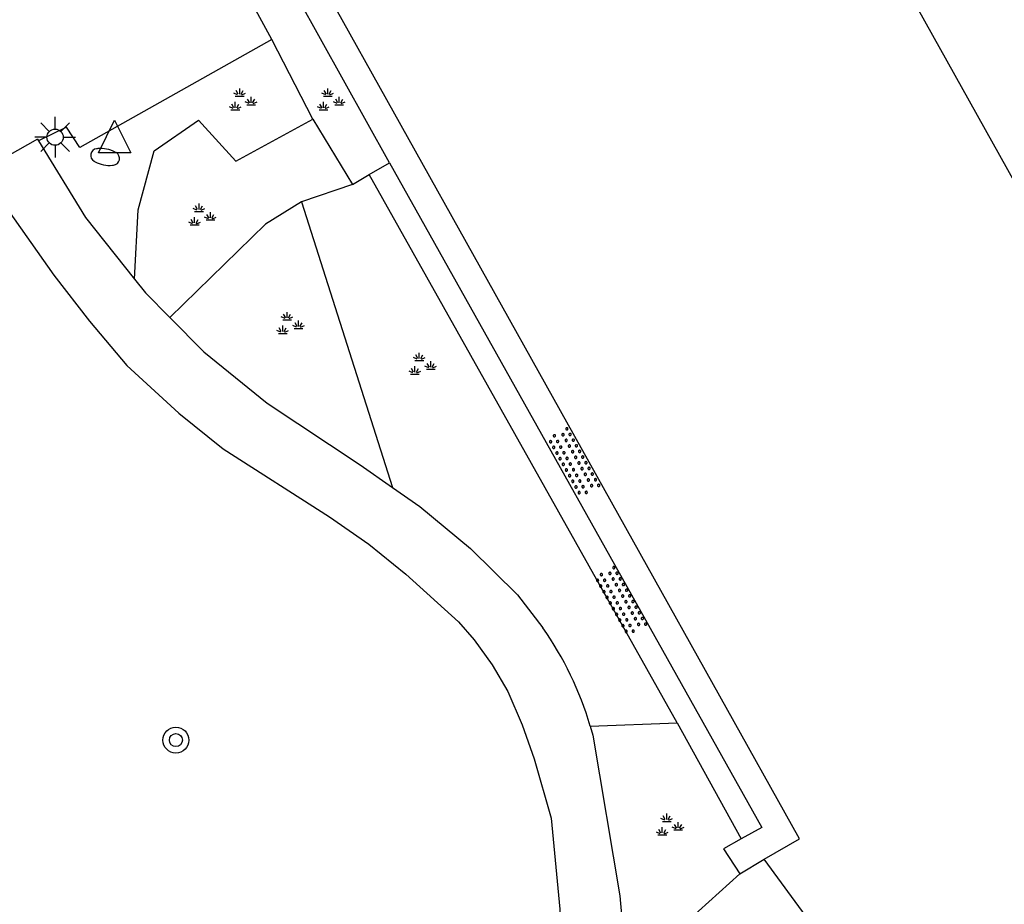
# Model space of a CAD drawing. Extents: x 128000 to 131008, y 398996 to 402500.
# Drawn here: x 128705.36 to 128735.68, y 399374.56 to 399401.81 of the extents above; entities that cross this region are included whole.
import ezdxf

# ---------------------------------------------------------------- set-up
doc = ezdxf.new("R2010")
doc.units = 0
for name, color, linetype in [('gg-bbg-hoofdgebouw', 7, 'Continuous'), ('gg-knt-verharding', 7, 'Continuous'), ('gg-knt-verharding nz', 7, 'Continuous'), ('gt-grn-groengrens', 7, 'Continuous'), ('gt-symb-boom', 7, 'Continuous'), ('gt-symb-brandkraan', 7, 'Continuous'), ('gt-symb-groenvak', 7, 'Continuous'), ('gt-symb-lichtmast', 7, 'Continuous'), ('gt-symb-overige verharding', 7, 'Continuous'), ('gt-symb-waterafsluiter', 7, 'Continuous')]:
    doc.layers.add(name, color=color, linetype=linetype)

# ---------------------------------------------------------------- blocks, each defined once
blk = doc.blocks.new('gt0-LMAST')
at = {"layer": 'gt-symb-lichtmast'}
for p, q in [((-0.005, 0.246), (-0.005, 0.621)), ((-0.182, 0.173), (-0.447, 0.438)), ((0.172, 0.173), (0.437, 0.438)), ((-0.255, -0.004), (-0.63, -0.004)), ((-0.182, -0.181), (-0.447, -0.446)), ((-0.005, -0.254), (-0.005, -0.629)), ((0.437, -0.446), (0.172, -0.181)), ((0.245, -0.004), (0.62, -0.004))]:
    blk.add_line(p, q, dxfattribs=at)
blk.add_circle((-0.005, -0.004), 0.25, dxfattribs=at)
blk = doc.blocks.new('gt0-BR')
at = {"layer": 'gt-symb-brandkraan'}
for centre, radius, start, end in [((-0.244, 0), 0.206, 107.5669, 252.4331), ((0.599, -2.664), 3, 106.892, 107.5669), ((0, -0.691), 0.938, 73.108, 106.892), ((-0.599, -2.664), 3, 72.4331, 73.108), ((0.244, 0), 0.206, 287.567, 72.4331), ((0.599, 2.664), 3, 252.4331, 253.108), ((0, 0.691), 0.938, 253.108, 286.8921), ((-0.599, 2.664), 3, 286.8921, 287.567)]:
    blk.add_arc(centre, radius, start, end, dxfattribs=at)
blk = doc.blocks.new('gt0-WAFSL')
at = {"layer": 'gt-symb-waterafsluiter'}
for p, q in [((-0.5, -0.333), (0, 0.667)), ((0, 0.667), (0.5, -0.333)), ((0.5, -0.333), (-0.5, -0.333))]:
    blk.add_line(p, q, dxfattribs=at)
blk = doc.blocks.new('gt0-GRVAK')
at = {"layer": 'gt-symb-groenvak'}
for p, q in [((-0.091, 0.211), (-0.156, 0.322)), ((-0.047, 0.214), (-0.047, 0.393)), ((-0.004, 0.211), (0.061, 0.322)), ((-0.11, 0.189), (-0.228, 0.24)), ((-0.182, 0.153), (0.088, 0.153)), ((0.015, 0.189), (0.133, 0.24)), ((0.262, -0.052), (0.197, 0.059)), ((0.305, -0.049), (0.305, 0.13)), ((0.349, -0.052), (0.414, 0.059)), ((-0.245, -0.228), (-0.363, -0.177)), ((-0.318, -0.264), (-0.047, -0.264)), ((-0.226, -0.206), (-0.291, -0.095)), ((-0.183, -0.203), (-0.183, -0.024)), ((-0.139, -0.206), (-0.074, -0.095)), ((-0.12, -0.228), (-0.002, -0.177)), ((0.243, -0.074), (0.125, -0.023)), ((0.17, -0.11), (0.441, -0.11)), ((0.368, -0.074), (0.486, -0.023))]:
    blk.add_line(p, q, dxfattribs=at)
blk = doc.blocks.new('gt0-OVH')
at = {"layer": 'gt-symb-overige verharding'}
for points in [[(-0.972, 0.298), (-0.967, 0.308), (-0.965, 0.319), (-0.966, 0.33), (-0.971, 0.34), (-0.978, 0.348), (-0.988, 0.353), (-0.999, 0.355), (-1.01, 0.354), (-1.02, 0.349), (-1.028, 0.342), (-1.033, 0.332), (-1.035, 0.321), (-1.034, 0.31), (-1.029, 0.3), (-1.022, 0.292), (-1.012, 0.287), (-1.001, 0.285), (-0.99, 0.286), (-0.98, 0.291)], [(-0.772, 0.298), (-0.767, 0.308), (-0.765, 0.319), (-0.766, 0.33), (-0.771, 0.34), (-0.778, 0.348), (-0.788, 0.353), (-0.799, 0.355), (-0.81, 0.354), (-0.82, 0.349), (-0.828, 0.342), (-0.833, 0.332), (-0.835, 0.321), (-0.834, 0.31), (-0.829, 0.3), (-0.822, 0.292), (-0.812, 0.287), (-0.801, 0.285), (-0.79, 0.286), (-0.78, 0.291)], [(-0.572, 0.298), (-0.567, 0.308), (-0.565, 0.319), (-0.566, 0.33), (-0.571, 0.34), (-0.578, 0.348), (-0.588, 0.353), (-0.599, 0.355), (-0.61, 0.354), (-0.62, 0.349), (-0.628, 0.342), (-0.633, 0.332), (-0.635, 0.321), (-0.634, 0.31), (-0.629, 0.3), (-0.622, 0.292), (-0.612, 0.287), (-0.601, 0.285), (-0.59, 0.286), (-0.58, 0.291)], [(-0.372, 0.298), (-0.367, 0.308), (-0.365, 0.319), (-0.366, 0.33), (-0.371, 0.34), (-0.378, 0.348), (-0.388, 0.353), (-0.399, 0.355), (-0.41, 0.354), (-0.42, 0.349), (-0.428, 0.342), (-0.433, 0.332), (-0.435, 0.321), (-0.434, 0.31), (-0.429, 0.3), (-0.422, 0.292), (-0.412, 0.287), (-0.401, 0.285), (-0.39, 0.286), (-0.38, 0.291)], [(-0.172, 0.298), (-0.167, 0.308), (-0.165, 0.319), (-0.166, 0.33), (-0.171, 0.34), (-0.178, 0.348), (-0.188, 0.353), (-0.199, 0.355), (-0.21, 0.354), (-0.22, 0.349), (-0.228, 0.342), (-0.233, 0.332), (-0.235, 0.321), (-0.234, 0.31), (-0.229, 0.3), (-0.222, 0.292), (-0.212, 0.287), (-0.201, 0.285), (-0.19, 0.286), (-0.18, 0.291)], [(0.028, 0.298), (0.033, 0.308), (0.035, 0.319), (0.034, 0.33), (0.029, 0.34), (0.022, 0.348), (0.012, 0.353), (0.001, 0.355), (-0.01, 0.354), (-0.02, 0.349), (-0.028, 0.342), (-0.033, 0.332), (-0.035, 0.321), (-0.034, 0.31), (-0.029, 0.3), (-0.022, 0.292), (-0.012, 0.287), (-0.001, 0.285), (0.01, 0.286), (0.02, 0.291)], [(0.228, 0.298), (0.233, 0.308), (0.235, 0.319), (0.234, 0.33), (0.229, 0.34), (0.222, 0.348), (0.212, 0.353), (0.201, 0.355), (0.19, 0.354), (0.18, 0.349), (0.172, 0.342), (0.167, 0.332), (0.165, 0.321), (0.166, 0.31), (0.171, 0.3), (0.178, 0.292), (0.188, 0.287), (0.199, 0.285), (0.21, 0.286), (0.22, 0.291)], [(0.428, 0.298), (0.433, 0.308), (0.435, 0.319), (0.434, 0.33), (0.429, 0.34), (0.422, 0.348), (0.412, 0.353), (0.401, 0.355), (0.39, 0.354), (0.38, 0.349), (0.372, 0.342), (0.367, 0.332), (0.365, 0.321), (0.366, 0.31), (0.371, 0.3), (0.378, 0.292), (0.388, 0.287), (0.399, 0.285), (0.41, 0.286), (0.42, 0.291)], [(0.628, 0.298), (0.633, 0.308), (0.635, 0.319), (0.634, 0.33), (0.629, 0.34), (0.622, 0.348), (0.612, 0.353), (0.601, 0.355), (0.59, 0.354), (0.58, 0.349), (0.572, 0.342), (0.567, 0.332), (0.565, 0.321), (0.566, 0.31), (0.571, 0.3), (0.578, 0.292), (0.588, 0.287), (0.599, 0.285), (0.61, 0.286), (0.62, 0.291)], [(0.828, 0.298), (0.833, 0.308), (0.835, 0.319), (0.834, 0.33), (0.829, 0.34), (0.822, 0.348), (0.812, 0.353), (0.801, 0.355), (0.79, 0.354), (0.78, 0.349), (0.772, 0.342), (0.767, 0.332), (0.765, 0.321), (0.766, 0.31), (0.771, 0.3), (0.778, 0.292), (0.788, 0.287), (0.799, 0.285), (0.81, 0.286), (0.82, 0.291)], [(1.028, 0.298), (1.033, 0.308), (1.035, 0.319), (1.034, 0.33), (1.029, 0.34), (1.022, 0.348), (1.012, 0.353), (1.001, 0.355), (0.99, 0.354), (0.98, 0.349), (0.972, 0.342), (0.967, 0.332), (0.965, 0.321), (0.966, 0.31), (0.971, 0.3), (0.978, 0.292), (0.988, 0.287), (0.999, 0.285), (1.01, 0.286), (1.02, 0.291)], [(-0.872, 0.106), (-0.867, 0.116), (-0.865, 0.126), (-0.866, 0.137), (-0.871, 0.147), (-0.878, 0.156), (-0.888, 0.161), (-0.899, 0.163), (-0.91, 0.162), (-0.92, 0.157), (-0.928, 0.15), (-0.933, 0.14), (-0.935, 0.129), (-0.934, 0.118), (-0.929, 0.108), (-0.922, 0.1), (-0.912, 0.095), (-0.901, 0.092), (-0.89, 0.094), (-0.88, 0.098)], [(-0.672, 0.106), (-0.667, 0.116), (-0.665, 0.126), (-0.666, 0.137), (-0.671, 0.147), (-0.678, 0.156), (-0.688, 0.161), (-0.699, 0.163), (-0.71, 0.162), (-0.72, 0.157), (-0.728, 0.15), (-0.733, 0.14), (-0.735, 0.129), (-0.734, 0.118), (-0.729, 0.108), (-0.722, 0.1), (-0.712, 0.095), (-0.701, 0.092), (-0.69, 0.094), (-0.68, 0.098)], [(-0.472, 0.106), (-0.467, 0.116), (-0.465, 0.126), (-0.466, 0.137), (-0.471, 0.147), (-0.478, 0.156), (-0.488, 0.161), (-0.499, 0.163), (-0.51, 0.162), (-0.52, 0.157), (-0.528, 0.15), (-0.533, 0.14), (-0.535, 0.129), (-0.534, 0.118), (-0.529, 0.108), (-0.522, 0.1), (-0.512, 0.095), (-0.501, 0.092), (-0.49, 0.094), (-0.48, 0.098)], [(-0.272, 0.106), (-0.267, 0.116), (-0.265, 0.126), (-0.266, 0.137), (-0.271, 0.147), (-0.278, 0.156), (-0.288, 0.161), (-0.299, 0.163), (-0.31, 0.162), (-0.32, 0.157), (-0.328, 0.15), (-0.333, 0.14), (-0.335, 0.129), (-0.334, 0.118), (-0.329, 0.108), (-0.322, 0.1), (-0.312, 0.095), (-0.301, 0.092), (-0.29, 0.094), (-0.28, 0.098)], [(-0.072, 0.106), (-0.067, 0.116), (-0.065, 0.126), (-0.066, 0.137), (-0.071, 0.147), (-0.078, 0.156), (-0.088, 0.161), (-0.099, 0.163), (-0.11, 0.162), (-0.12, 0.157), (-0.128, 0.15), (-0.133, 0.14), (-0.135, 0.129), (-0.134, 0.118), (-0.129, 0.108), (-0.122, 0.1), (-0.112, 0.095), (-0.101, 0.092), (-0.09, 0.094), (-0.08, 0.098)], [(0.128, 0.106), (0.133, 0.116), (0.135, 0.126), (0.134, 0.137), (0.129, 0.147), (0.122, 0.156), (0.112, 0.161), (0.101, 0.163), (0.09, 0.162), (0.08, 0.157), (0.072, 0.15), (0.067, 0.14), (0.065, 0.129), (0.066, 0.118), (0.071, 0.108), (0.078, 0.1), (0.088, 0.095), (0.099, 0.092), (0.11, 0.094), (0.12, 0.098)], [(0.328, 0.106), (0.333, 0.116), (0.335, 0.126), (0.334, 0.137), (0.329, 0.147), (0.322, 0.156), (0.312, 0.161), (0.301, 0.163), (0.29, 0.162), (0.28, 0.157), (0.272, 0.15), (0.267, 0.14), (0.265, 0.129), (0.266, 0.118), (0.271, 0.108), (0.278, 0.1), (0.288, 0.095), (0.299, 0.092), (0.31, 0.094), (0.32, 0.098)], [(0.528, 0.106), (0.533, 0.116), (0.535, 0.126), (0.534, 0.137), (0.529, 0.147), (0.522, 0.156), (0.512, 0.161), (0.501, 0.163), (0.49, 0.162), (0.48, 0.157), (0.472, 0.15), (0.467, 0.14), (0.465, 0.129), (0.466, 0.118), (0.471, 0.108), (0.478, 0.1), (0.488, 0.095), (0.499, 0.092), (0.51, 0.094), (0.52, 0.098)], [(0.728, 0.106), (0.733, 0.116), (0.735, 0.126), (0.734, 0.137), (0.729, 0.147), (0.722, 0.156), (0.712, 0.161), (0.701, 0.163), (0.69, 0.162), (0.68, 0.157), (0.672, 0.15), (0.667, 0.14), (0.665, 0.129), (0.666, 0.118), (0.671, 0.108), (0.678, 0.1), (0.688, 0.095), (0.699, 0.092), (0.71, 0.094), (0.72, 0.098)], [(0.928, 0.106), (0.933, 0.116), (0.935, 0.126), (0.934, 0.137), (0.929, 0.147), (0.922, 0.156), (0.912, 0.161), (0.901, 0.163), (0.89, 0.162), (0.88, 0.157), (0.872, 0.15), (0.867, 0.14), (0.865, 0.129), (0.866, 0.118), (0.871, 0.108), (0.878, 0.1), (0.888, 0.095), (0.899, 0.092), (0.91, 0.094), (0.92, 0.098)], [(-0.972, -0.142), (-0.967, -0.132), (-0.965, -0.121), (-0.966, -0.11), (-0.971, -0.1), (-0.978, -0.092), (-0.988, -0.087), (-0.999, -0.085), (-1.01, -0.086), (-1.02, -0.091), (-1.028, -0.098), (-1.033, -0.108), (-1.035, -0.119), (-1.034, -0.13), (-1.029, -0.14), (-1.022, -0.148), (-1.012, -0.153), (-1.001, -0.155), (-0.99, -0.154), (-0.98, -0.149)], [(-0.872, -0.334), (-0.867, -0.324), (-0.865, -0.314), (-0.866, -0.303), (-0.871, -0.293), (-0.878, -0.284), (-0.888, -0.279), (-0.899, -0.277), (-0.91, -0.278), (-0.92, -0.283), (-0.928, -0.29), (-0.933, -0.3), (-0.935, -0.311), (-0.934, -0.322), (-0.929, -0.332), (-0.922, -0.34), (-0.912, -0.345), (-0.901, -0.348), (-0.89, -0.346), (-0.88, -0.342)], [(-0.772, -0.142), (-0.767, -0.132), (-0.765, -0.121), (-0.766, -0.11), (-0.771, -0.1), (-0.778, -0.092), (-0.788, -0.087), (-0.799, -0.085), (-0.81, -0.086), (-0.82, -0.091), (-0.828, -0.098), (-0.833, -0.108), (-0.835, -0.119), (-0.834, -0.13), (-0.829, -0.14), (-0.822, -0.148), (-0.812, -0.153), (-0.801, -0.155), (-0.79, -0.154), (-0.78, -0.149)], [(-0.672, -0.334), (-0.667, -0.324), (-0.665, -0.314), (-0.666, -0.303), (-0.671, -0.293), (-0.678, -0.284), (-0.688, -0.279), (-0.699, -0.277), (-0.71, -0.278), (-0.72, -0.283), (-0.728, -0.29), (-0.733, -0.3), (-0.735, -0.311), (-0.734, -0.322), (-0.729, -0.332), (-0.722, -0.34), (-0.712, -0.345), (-0.701, -0.348), (-0.69, -0.346), (-0.68, -0.342)], [(-0.572, -0.142), (-0.567, -0.132), (-0.565, -0.121), (-0.566, -0.11), (-0.571, -0.1), (-0.578, -0.092), (-0.588, -0.087), (-0.599, -0.085), (-0.61, -0.086), (-0.62, -0.091), (-0.628, -0.098), (-0.633, -0.108), (-0.635, -0.119), (-0.634, -0.13), (-0.629, -0.14), (-0.622, -0.148), (-0.612, -0.153), (-0.601, -0.155), (-0.59, -0.154), (-0.58, -0.149)], [(-0.472, -0.334), (-0.467, -0.324), (-0.465, -0.314), (-0.466, -0.303), (-0.471, -0.293), (-0.478, -0.284), (-0.488, -0.279), (-0.499, -0.277), (-0.51, -0.278), (-0.52, -0.283), (-0.528, -0.29), (-0.533, -0.3), (-0.535, -0.311), (-0.534, -0.322), (-0.529, -0.332), (-0.522, -0.34), (-0.512, -0.345), (-0.501, -0.348), (-0.49, -0.346), (-0.48, -0.342)], [(-0.372, -0.142), (-0.367, -0.132), (-0.365, -0.121), (-0.366, -0.11), (-0.371, -0.1), (-0.378, -0.092), (-0.388, -0.087), (-0.399, -0.085), (-0.41, -0.086), (-0.42, -0.091), (-0.428, -0.098), (-0.433, -0.108), (-0.435, -0.119), (-0.434, -0.13), (-0.429, -0.14), (-0.422, -0.148), (-0.412, -0.153), (-0.401, -0.155), (-0.39, -0.154), (-0.38, -0.149)], [(-0.272, -0.334), (-0.267, -0.324), (-0.265, -0.314), (-0.266, -0.303), (-0.271, -0.293), (-0.278, -0.284), (-0.288, -0.279), (-0.299, -0.277), (-0.31, -0.278), (-0.32, -0.283), (-0.328, -0.29), (-0.333, -0.3), (-0.335, -0.311), (-0.334, -0.322), (-0.329, -0.332), (-0.322, -0.34), (-0.312, -0.345), (-0.301, -0.348), (-0.29, -0.346), (-0.28, -0.342)], [(-0.172, -0.142), (-0.167, -0.132), (-0.165, -0.121), (-0.166, -0.11), (-0.171, -0.1), (-0.178, -0.092), (-0.188, -0.087), (-0.199, -0.085), (-0.21, -0.086), (-0.22, -0.091), (-0.228, -0.098), (-0.233, -0.108), (-0.235, -0.119), (-0.234, -0.13), (-0.229, -0.14), (-0.222, -0.148), (-0.212, -0.153), (-0.201, -0.155), (-0.19, -0.154), (-0.18, -0.149)], [(-0.072, -0.334), (-0.067, -0.324), (-0.065, -0.314), (-0.066, -0.303), (-0.071, -0.293), (-0.078, -0.284), (-0.088, -0.279), (-0.099, -0.277), (-0.11, -0.278), (-0.12, -0.283), (-0.128, -0.29), (-0.133, -0.3), (-0.135, -0.311), (-0.134, -0.322), (-0.129, -0.332), (-0.122, -0.34), (-0.112, -0.345), (-0.101, -0.348), (-0.09, -0.346), (-0.08, -0.342)], [(0.028, -0.142), (0.033, -0.132), (0.035, -0.121), (0.034, -0.11), (0.029, -0.1), (0.022, -0.092), (0.012, -0.087), (0.001, -0.085), (-0.01, -0.086), (-0.02, -0.091), (-0.028, -0.098), (-0.033, -0.108), (-0.035, -0.119), (-0.034, -0.13), (-0.029, -0.14), (-0.022, -0.148), (-0.012, -0.153), (-0.001, -0.155), (0.01, -0.154), (0.02, -0.149)], [(0.128, -0.334), (0.133, -0.324), (0.135, -0.314), (0.134, -0.303), (0.129, -0.293), (0.122, -0.284), (0.112, -0.279), (0.101, -0.277), (0.09, -0.278), (0.08, -0.283), (0.072, -0.29), (0.067, -0.3), (0.065, -0.311), (0.066, -0.322), (0.071, -0.332), (0.078, -0.34), (0.088, -0.345), (0.099, -0.348), (0.11, -0.346), (0.12, -0.342)], [(0.228, -0.142), (0.233, -0.132), (0.235, -0.121), (0.234, -0.11), (0.229, -0.1), (0.222, -0.092), (0.212, -0.087), (0.201, -0.085), (0.19, -0.086), (0.18, -0.091), (0.172, -0.098), (0.167, -0.108), (0.165, -0.119), (0.166, -0.13), (0.171, -0.14), (0.178, -0.148), (0.188, -0.153), (0.199, -0.155), (0.21, -0.154), (0.22, -0.149)], [(0.328, -0.334), (0.333, -0.324), (0.335, -0.314), (0.334, -0.303), (0.329, -0.293), (0.322, -0.284), (0.312, -0.279), (0.301, -0.277), (0.29, -0.278), (0.28, -0.283), (0.272, -0.29), (0.267, -0.3), (0.265, -0.311), (0.266, -0.322), (0.271, -0.332), (0.278, -0.34), (0.288, -0.345), (0.299, -0.348), (0.31, -0.346), (0.32, -0.342)], [(0.428, -0.142), (0.433, -0.132), (0.435, -0.121), (0.434, -0.11), (0.429, -0.1), (0.422, -0.092), (0.412, -0.087), (0.401, -0.085), (0.39, -0.086), (0.38, -0.091), (0.372, -0.098), (0.367, -0.108), (0.365, -0.119), (0.366, -0.13), (0.371, -0.14), (0.378, -0.148), (0.388, -0.153), (0.399, -0.155), (0.41, -0.154), (0.42, -0.149)], [(0.528, -0.334), (0.533, -0.324), (0.535, -0.314), (0.534, -0.303), (0.529, -0.293), (0.522, -0.284), (0.512, -0.279), (0.501, -0.277), (0.49, -0.278), (0.48, -0.283), (0.472, -0.29), (0.467, -0.3), (0.465, -0.311), (0.466, -0.322), (0.471, -0.332), (0.478, -0.34), (0.488, -0.345), (0.499, -0.348), (0.51, -0.346), (0.52, -0.342)], [(0.628, -0.142), (0.633, -0.132), (0.635, -0.121), (0.634, -0.11), (0.629, -0.1), (0.622, -0.092), (0.612, -0.087), (0.601, -0.085), (0.59, -0.086), (0.58, -0.091), (0.572, -0.098), (0.567, -0.108), (0.565, -0.119), (0.566, -0.13), (0.571, -0.14), (0.578, -0.148), (0.588, -0.153), (0.599, -0.155), (0.61, -0.154), (0.62, -0.149)], [(0.728, -0.334), (0.733, -0.324), (0.735, -0.314), (0.734, -0.303), (0.729, -0.293), (0.722, -0.284), (0.712, -0.279), (0.701, -0.277), (0.69, -0.278), (0.68, -0.283), (0.672, -0.29), (0.667, -0.3), (0.665, -0.311), (0.666, -0.322), (0.671, -0.332), (0.678, -0.34), (0.688, -0.345), (0.699, -0.348), (0.71, -0.346), (0.72, -0.342)], [(0.828, -0.142), (0.833, -0.132), (0.835, -0.121), (0.834, -0.11), (0.829, -0.1), (0.822, -0.092), (0.812, -0.087), (0.801, -0.085), (0.79, -0.086), (0.78, -0.091), (0.772, -0.098), (0.767, -0.108), (0.765, -0.119), (0.766, -0.13), (0.771, -0.14), (0.778, -0.148), (0.788, -0.153), (0.799, -0.155), (0.81, -0.154), (0.82, -0.149)], [(0.928, -0.334), (0.933, -0.324), (0.935, -0.314), (0.934, -0.303), (0.929, -0.293), (0.922, -0.284), (0.912, -0.279), (0.901, -0.277), (0.89, -0.278), (0.88, -0.283), (0.872, -0.29), (0.867, -0.3), (0.865, -0.311), (0.866, -0.322), (0.871, -0.332), (0.878, -0.34), (0.888, -0.345), (0.899, -0.348), (0.91, -0.346), (0.92, -0.342)], [(1.028, -0.142), (1.033, -0.132), (1.035, -0.121), (1.034, -0.11), (1.029, -0.1), (1.022, -0.092), (1.012, -0.087), (1.001, -0.085), (0.99, -0.086), (0.98, -0.091), (0.972, -0.098), (0.967, -0.108), (0.965, -0.119), (0.966, -0.13), (0.971, -0.14), (0.978, -0.148), (0.988, -0.153), (0.999, -0.155), (1.01, -0.154), (1.02, -0.149)]]:
    blk.add_lwpolyline(points, close=True, dxfattribs=at)
blk = doc.blocks.new('gt0-BOOM')
at = {"layer": 'gt-symb-boom'}
for radius in [0.4, 0.2]:
    blk.add_circle((0, 0), radius, dxfattribs=at)

msp = doc.modelspace()

# ---------------------------------------------------------------- linework, layer by layer
at = {"layer": 'gg-bbg-hoofdgebouw'}
for points in [[(128732.294, 399403.455), (128742.77, 399384.687), (128741.553, 399383.12), (128741.391, 399382.991), (128741.986, 399381.919), (128743.174, 399381.603), (128743.287, 399381.832), (128744.435, 399383.356), (128767.47, 399376.848), (128766.987, 399375.153), (128769.144, 399374.541), (128769.627, 399376.234), (128775.866, 399374.455), (128774.946, 399371.207)], [(128728.292, 399375.95), (128729.38, 399376.572), (128714.652, 399402.952)], [(128729.388, 399367.446), (128731.703, 399366.791), (128732.644, 399370.006), (128728.292, 399375.95)]]:
    msp.add_lwpolyline(points, dxfattribs=at)
at = {"layer": 'gg-knt-verharding'}
for p, q in [((128716.75, 399397.402), (128713.893, 399402.543)), ((128705.902, 399398.131), (128704.146, 399397.137)), ((128705.902, 399398.131), (128705.937, 399398.074)), ((128716.122, 399397.042), (128716.75, 399397.402)), ((128725.605, 399380.144), (128716.122, 399397.042)), ((128725.605, 399380.144), (128727.581, 399376.577)), ((128727.536, 399375.502), (128728.292, 399375.95))]:
    msp.add_line(p, q, dxfattribs=at)
for points in [[(128713.126, 399401.2), (128708.298, 399410.06), (128708.877, 399410.344), (128713.508, 399402.303), (128713.893, 399402.543)], [(128713.126, 399401.2), (128707.208, 399397.876), (128706.802, 399398.504), (128705.937, 399398.074)], [(128705.937, 399398.074), (128707.387, 399395.714), (128708.888, 399393.821)], [(128704.146, 399397.137), (128706.407, 399393.936), (128707.503, 399392.52), (128708.66, 399391.152), (128710.263, 399389.689), (128711.627, 399388.589), (128714.9, 399386.498), (128716.115, 399385.649), (128717.248, 399384.729), (128718.873, 399383.26), (128719.354, 399382.708), (128719.91, 399381.937), (128720.39, 399381.117), (128720.83, 399380.09), (128721.2, 399379.035), (128721.732, 399377.217), (128721.994, 399374.411), (128721.983, 399372.592), (128721.779, 399369.356), (128721.85, 399368.111), (128722.023, 399367.404), (128722.328, 399366.898), (128722.744, 399366.479), (128722.826, 399366.423)], [(128708.888, 399393.821), (128709.227, 399393.393), (128709.982, 399392.631)], [(128709.982, 399392.631), (128711.025, 399391.579), (128712.974, 399389.997), (128715.848, 399388.092), (128716.842, 399387.398)], [(128716.842, 399387.398), (128717.681, 399386.812), (128719.242, 399385.516), (128720.686, 399384.09), (128721.471, 399383.072)], [(128722.929, 399380.051), (128723.007, 399379.774), (128723.846, 399374.822), (128723.942, 399373.653), (128723.87, 399371.525), (128723.768, 399370.29)], [(128727.581, 399376.577), (128727.037, 399376.264), (128727.536, 399375.502)], [(128727.536, 399375.502), (128725.951, 399374.056), (128725.28, 399373.221), (128724.839, 399372.17), (128724.514, 399371.178), (128724.323, 399370.184), (128723.768, 399370.29)]]:
    msp.add_lwpolyline(points, dxfattribs=at)
msp.add_arc((128713.02, 399377.131), 10.33, 16.4188, 35.1072, dxfattribs=at)
at = {"layer": 'gg-knt-verharding nz'}
msp.add_lwpolyline([(128716.75, 399397.402), (128728.221, 399376.921), (128727.581, 399376.577)], dxfattribs=at)
at = {"layer": 'gt-grn-groengrens'}
for p, q in [((128714.389, 399398.748), (128713.126, 399401.2)), ((128714.389, 399398.748), (128715.603, 399396.731)), ((128715.603, 399396.731), (128716.122, 399397.042)), ((128715.603, 399396.731), (128714.037, 399396.204)), ((128714.037, 399396.204), (128716.842, 399387.398)), ((128722.929, 399380.051), (128725.605, 399380.144))]:
    msp.add_line(p, q, dxfattribs=at)
for points in [[(128708.888, 399393.821), (128709.007, 399395.954), (128709.494, 399397.773), (128710.864, 399398.711), (128712.009, 399397.456), (128714.389, 399398.748)], [(128714.037, 399396.204), (128712.927, 399395.507), (128709.982, 399392.631)]]:
    msp.add_lwpolyline(points, dxfattribs=at)

# ---------------------------------------------------------------- block references
at = {"layer": 'gt-symb-boom'}
msp.add_blockref('gt0-BOOM', (128710.167, 399379.617), dxfattribs=at)
at = {"layer": 'gt-symb-brandkraan', "rotation": 168.57767893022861}
msp.add_blockref('gt0-BR', (128707.986, 399397.582), dxfattribs=at)
at = {"layer": 'gt-symb-groenvak'}
for p in [(128712.18, 399399.302), (128714.894, 399399.302), (128710.927, 399395.752), (128713.641, 399392.412), (128717.713, 399391.159), (128725.334, 399376.961)]:
    msp.add_blockref('gt0-GRVAK', p, dxfattribs=at)
at = {"layer": 'gt-symb-lichtmast'}
msp.add_blockref('gt0-LMAST', (128706.451, 399398.194), dxfattribs=at)
at = {"layer": 'gt-symb-overige verharding', "rotation": -60.66720921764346}
for p in [(128722.421, 399388.178), (128723.868, 399383.904)]:
    msp.add_blockref('gt0-OVH', p, dxfattribs=at)
at = {"layer": 'gt-symb-waterafsluiter'}
msp.add_blockref('gt0-WAFSL', (128708.279, 399398.045), dxfattribs=at)

doc.saveas('drawing.dxf')
